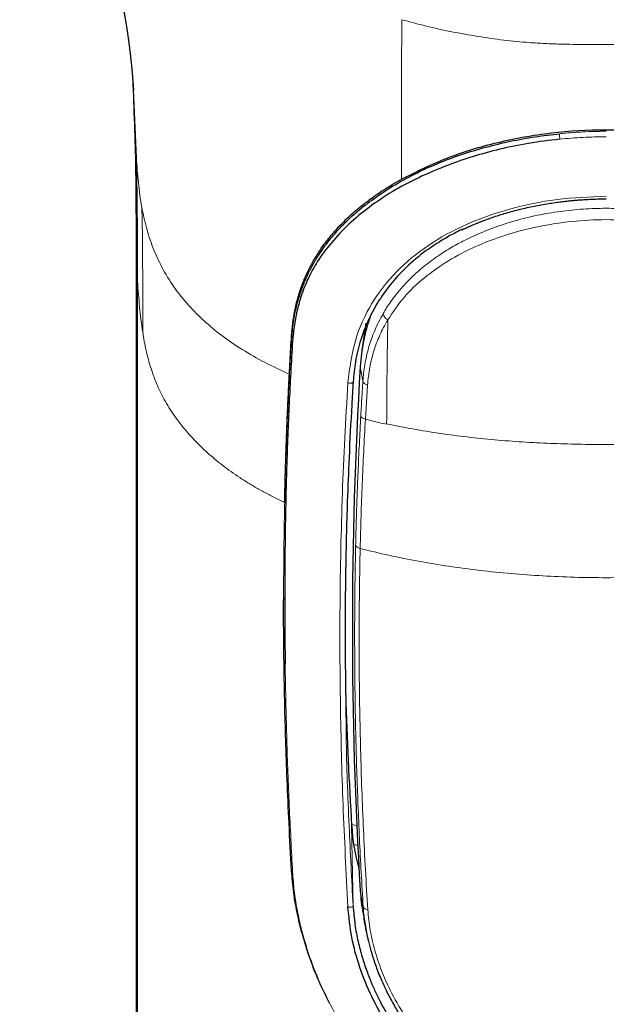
# Model space of a CAD drawing. Header units: millimetres. Extents: x 8 to 1023, y 12 to 832.
# Tile 422 of 656: x 618 to 639, y 694 to 728. Entities that reach past the tile are written whole.
import ezdxf

# ---------------------------------------------------------------- set-up
doc = ezdxf.new("R2010")
doc.units = ezdxf.units.MM

msp = doc.modelspace()

# ---------------------------------------------------------------- linework, layer by layer
at = {"color": 8, "linetype": 'Continuous', "lineweight": 0}
for p, q in [((622.565, 723.306), (622.462, 725.682)), ((622.556, 719.677), (622.558, 719.722)), ((622.556, 719.677), (622.605, 718.999)), ((622.556, 719.677), (622.556, 625.484)), ((622.605, 624.806), (622.605, 718.999)), ((627.982, 717.086), (627.982, 716.969)), ((630.471, 715.508), (630.379, 716.024)), ((630.634, 715.375), (630.558, 714.186)), ((627.758, 705.634), (627.763, 705.307)), ((630.076, 700.03), (630.261, 699.994)), ((630.079, 699.98), (630.13, 697.187)), ((630.483, 697.15), (630.379, 697.722))]:
    msp.add_line(p, q, dxfattribs=at)
at = {"color": 7, "linetype": 'Continuous', "lineweight": 30}
for p, q in [((622.554, 719.719), (622.554, 625.526)), ((630.575, 717.533), (630.436, 716.582)), ((627.704, 707.948), (627.704, 707.867)), ((627.724, 705.362), (627.719, 705.688)), ((630.476, 696.925), (630.584, 696.332))]:
    msp.add_line(p, q, dxfattribs=at)
at = {"color": 8, "linetype": 'Continuous', "lineweight": 0, "flags": 128}
for points in [[(629.948, 715.467), (629.964, 715.458), (629.983, 715.451), (630.004, 715.446), (630.027, 715.443), (630.05, 715.443), (630.071, 715.445), (630.091, 715.45), (630.108, 715.457), (630.12, 715.466), (630.128, 715.476), (630.13, 715.487)], [(630.13, 697.187), (630.127, 697.178), (630.119, 697.169), (630.107, 697.161), (630.091, 697.154), (630.071, 697.149), (630.049, 697.145), (630.027, 697.143), (630.004, 697.143), (629.983, 697.145), (629.964, 697.15), (629.949, 697.155)]]:
    msp.add_lwpolyline(points, dxfattribs=at)
at = {"color": 8, "linetype": 'Continuous', "lineweight": 0}
for centre, radius, start, end in [((638.327, 724.093), 0.991, 176.465, 187.598), ((628.069, 716.974), 0.0868, 183.2171, 232.9101), ((630.67, 715.585), 0.213, 201.1217, 260.3821), ((628.042, 698.418), 0.0603, 186.9122, 248.2416), ((630.646, 697.233), 0.182, 206.9222, 269.4639)]:
    msp.add_arc(centre, radius, start, end, dxfattribs=at)
at = {"color": 7, "linetype": 'Continuous', "lineweight": 30}
for centre, radius, start, end in [((637.056, 715.617), 6.689, 161.3009, 176.5118), ((782.361, 706.873), 152.258, 176.55431, 183.44569), ((782.361, 709.148), 152.558, 181.72866, 183.44526), ((636.964, 700.397), 6.897, 183.4699, 196.016), ((636.995, 698.121), 6.628, 183.4512, 190.3959)]:
    msp.add_arc(centre, radius, start, end, dxfattribs=at)
for points, knots in [([(618.493, 737.253), (618.494, 737.252), (618.503, 737.238), (618.525, 737.207), (618.553, 737.167), (618.58, 737.126), (618.61, 737.082), (618.639, 737.038), (618.67, 736.991), (618.699, 736.947), (618.722, 736.911), (618.742, 736.88), (618.76, 736.851), (618.781, 736.819), (618.804, 736.782), (618.828, 736.743), (618.855, 736.7), (618.884, 736.653), (618.914, 736.604), (618.942, 736.557), (618.97, 736.511), (618.999, 736.463), (619.029, 736.411), (619.061, 736.357), (619.093, 736.302), (619.122, 736.251), (619.152, 736.2), (619.183, 736.145), (619.214, 736.09), (619.243, 736.038), (619.269, 735.99), (619.294, 735.945), (619.32, 735.899), (619.347, 735.848), (619.379, 735.789), (619.413, 735.726), (619.446, 735.664), (619.476, 735.607), (619.502, 735.558), (619.526, 735.512), (619.549, 735.468), (619.573, 735.422), (619.599, 735.37), (619.626, 735.317), (619.652, 735.266), (619.677, 735.219), (619.701, 735.171), (619.723, 735.127), (619.741, 735.091), (619.759, 735.055), (619.777, 735.017), (619.8, 734.972), (619.826, 734.919), (619.853, 734.863), (619.881, 734.806), (619.906, 734.754), (619.931, 734.704), (619.957, 734.649), (619.984, 734.592), (620.011, 734.534), (620.038, 734.479), (620.064, 734.423), (620.09, 734.368), (620.115, 734.313), (620.138, 734.264), (620.16, 734.217), (620.18, 734.173), (620.201, 734.126), (620.222, 734.082), (620.238, 734.045), (620.251, 734.017), (620.263, 733.989), (620.296, 733.917), (620.348, 733.801), (620.413, 733.654), (620.47, 733.521), (620.521, 733.403), (620.575, 733.276), (620.635, 733.135), (620.685, 733.013), (620.726, 732.914), (620.754, 732.846), (620.78, 732.781), (620.803, 732.724), (620.823, 732.674), (620.843, 732.624), (620.865, 732.571), (620.888, 732.512), (620.914, 732.447), (620.938, 732.384), (620.963, 732.32), (620.992, 732.245), (621.027, 732.155), (621.067, 732.05), (621.106, 731.945), (621.146, 731.839), (621.185, 731.734), (621.222, 731.632), (621.252, 731.55), (621.274, 731.487), (621.289, 731.445), (621.305, 731.401), (621.321, 731.357), (621.336, 731.313), (621.352, 731.269), (621.365, 731.229), (621.379, 731.189), (621.393, 731.151), (621.405, 731.114), (621.418, 731.077), (621.431, 731.038), (621.442, 731.006), (621.45, 730.982), (621.456, 730.964), (621.463, 730.944), (621.47, 730.923), (621.477, 730.904), (621.482, 730.887), (621.488, 730.869), (621.495, 730.849), (621.503, 730.826), (621.51, 730.804), (621.517, 730.784), (621.524, 730.762), (621.532, 730.738), (621.539, 730.715), (621.546, 730.694), (621.554, 730.668), (621.564, 730.64), (621.572, 730.615), (621.579, 730.594), (621.585, 730.573), (621.592, 730.553), (621.597, 730.535), (621.603, 730.518), (621.608, 730.502), (621.614, 730.483), (621.62, 730.463), (621.627, 730.443), (621.632, 730.425), (621.637, 730.41), (621.642, 730.393), (621.651, 730.365), (621.664, 730.322), (621.68, 730.269), (621.696, 730.217), (621.71, 730.17), (621.722, 730.129), (621.732, 730.094), (621.743, 730.058), (621.754, 730.02), (621.764, 729.984), (621.774, 729.952), (621.783, 729.917), (621.792, 729.885), (621.801, 729.855), (621.808, 729.829), (621.815, 729.803), (621.823, 729.774), (621.83, 729.75), (621.836, 729.728), (621.84, 729.71), (621.845, 729.692), (621.85, 729.674), (621.854, 729.66), (621.858, 729.644), (621.864, 729.623), (621.869, 729.601), (621.875, 729.58), (621.88, 729.56), (621.885, 729.54), (621.89, 729.521), (621.894, 729.503), (621.899, 729.485), (621.903, 729.468), (621.906, 729.455), (621.909, 729.445), (621.912, 729.435), (621.915, 729.423), (621.918, 729.408), (621.922, 729.393), (621.926, 729.378), (621.929, 729.363), (621.934, 729.344), (621.939, 729.324), (621.944, 729.301), (621.95, 729.275), (621.957, 729.249), (621.962, 729.227), (621.967, 729.206), (621.972, 729.185), (621.977, 729.161), (621.982, 729.138), (621.987, 729.116), (621.992, 729.096), (621.997, 729.074), (622.002, 729.051), (622.007, 729.03), (622.011, 729.01), (622.016, 728.989), (622.02, 728.967), (622.026, 728.944), (622.031, 728.919), (622.036, 728.893), (622.042, 728.869), (622.046, 728.847), (622.05, 728.826), (622.054, 728.808), (622.058, 728.79), (622.062, 728.771), (622.065, 728.754), (622.068, 728.739), (622.072, 728.722), (622.076, 728.699), (622.083, 728.667), (622.09, 728.631), (622.098, 728.59), (622.105, 728.553), (622.113, 728.514), (622.119, 728.479), (622.126, 728.441), (622.132, 728.41), (622.136, 728.385), (622.14, 728.365), (622.144, 728.343), (622.149, 728.318), (622.152, 728.296), (622.156, 728.276), (622.159, 728.258), (622.162, 728.24), (622.165, 728.223), (622.168, 728.206), (622.171, 728.187), (622.175, 728.168), (622.179, 728.144), (622.183, 728.117), (622.189, 728.086), (622.194, 728.056), (622.199, 728.026), (622.204, 727.992), (622.209, 727.959), (622.215, 727.923), (622.221, 727.887), (622.226, 727.851), (622.232, 727.813), (622.238, 727.777), (622.244, 727.736), (622.25, 727.697), (622.256, 727.654), (622.262, 727.612), (622.268, 727.569), (622.273, 727.533), (622.278, 727.503), (622.281, 727.477), (622.285, 727.452), (622.288, 727.427), (622.292, 727.402), (622.295, 727.377), (622.3, 727.341), (622.306, 727.296), (622.313, 727.238), (622.32, 727.181), (622.327, 727.126), (622.334, 727.072), (622.34, 727.024), (622.345, 726.979), (622.35, 726.937), (622.355, 726.897), (622.36, 726.852), (622.364, 726.81), (622.369, 726.766), (622.374, 726.72), (622.38, 726.669), (622.385, 726.616), (622.391, 726.564), (622.396, 726.513), (622.401, 726.459), (622.406, 726.409), (622.411, 726.357), (622.415, 726.314), (622.419, 726.271), (622.422, 726.236), (622.425, 726.197), (622.428, 726.162), (622.431, 726.126), (622.434, 726.091), (622.437, 726.059), (622.439, 726.032), (622.441, 726.013), (622.442, 725.997), (622.443, 725.98), (622.445, 725.964), (622.446, 725.952), (622.446, 725.941), (622.447, 725.927), (622.449, 725.912), (622.45, 725.895), (622.451, 725.88), (622.452, 725.867), (622.453, 725.855), (622.454, 725.841), (622.455, 725.824), (622.456, 725.806), (622.457, 725.79), (622.458, 725.777), (622.459, 725.765), (622.46, 725.753), (622.461, 725.74), (622.462, 725.726), (622.463, 725.714), (622.463, 725.703), (622.464, 725.694), (622.464, 725.687), (622.465, 725.682), (622.465, 725.679), (622.465, 725.678), (622.465, 725.678), (622.465, 725.678), (622.465, 725.678)], [0, 0, 0, 0, 0.0004403, 0.0045001, 0.0091061, 0.0140702, 0.0187965, 0.0245764, 0.0296488, 0.034239, 0.0386311, 0.0410414, 0.0438825, 0.0471591, 0.0508723, 0.0549371, 0.0586454, 0.0634729, 0.0679226, 0.0720785, 0.0760771, 0.0802792, 0.0847035, 0.0895577, 0.0942348, 0.0982152, 0.1020405, 0.1067267, 0.1111517, 0.1150309, 0.1186589, 0.1221648, 0.1254027, 0.128933, 0.1332697, 0.138231, 0.1426682, 0.1465216, 0.1499725, 0.1530637, 0.1560226, 0.1589575, 0.1624145, 0.1664645, 0.1693828, 0.1725074, 0.175805, 0.1787196, 0.1810513, 0.1828925, 0.1855667, 0.188264, 0.1915025, 0.1954801, 0.1989745, 0.2022253, 0.2052846, 0.2084406, 0.2124862, 0.2160456, 0.2192744, 0.2228617, 0.226485, 0.2296088, 0.2330993, 0.2357755, 0.2383802, 0.241328, 0.2445869, 0.2467089, 0.2482769, 0.2498128, 0.2518763, 0.2617105, 0.2717161, 0.2793281, 0.2865702, 0.2940195, 0.3030817, 0.3131116, 0.3170923, 0.3218102, 0.3260411, 0.3293164, 0.3325543, 0.3355477, 0.3387684, 0.3426852, 0.346704, 0.3510681, 0.3547317, 0.3588569, 0.3653733, 0.3717326, 0.3788392, 0.3852813, 0.3918095, 0.3988326, 0.4050159, 0.407742, 0.4110062, 0.4134523, 0.4163238, 0.4198687, 0.4221066, 0.4251993, 0.4279035, 0.4302863, 0.4329768, 0.4354718, 0.4380151, 0.4410391, 0.4422247, 0.4432235, 0.4447809, 0.4465204, 0.4477155, 0.4488693, 0.4501279, 0.4516236, 0.4534079, 0.4551521, 0.4563255, 0.4579234, 0.4600878, 0.4616495, 0.4630371, 0.4649682, 0.4674365, 0.4695351, 0.4708495, 0.4723733, 0.4742548, 0.4756365, 0.4767319, 0.4781533, 0.4795599, 0.4813038, 0.483166, 0.484505, 0.4855547, 0.4869999, 0.488631, 0.4925863, 0.4979717, 0.5022068, 0.5064625, 0.5106528, 0.5130543, 0.5165796, 0.5207253, 0.5237896, 0.5273435, 0.530046, 0.5341737, 0.5369942, 0.539263, 0.5425066, 0.5448863, 0.5482084, 0.5502741, 0.5518684, 0.5541593, 0.5560988, 0.5574621, 0.5591204, 0.5613993, 0.5642441, 0.5663261, 0.5683316, 0.5707707, 0.5730006, 0.5745859, 0.5768446, 0.5788304, 0.580198, 0.5811299, 0.5822053, 0.5835807, 0.585296, 0.5871053, 0.5884847, 0.5902255, 0.5923613, 0.5945803, 0.5968362, 0.6000466, 0.6033527, 0.6055707, 0.6074829, 0.6103609, 0.6124419, 0.6155307, 0.6177948, 0.6197668, 0.6221951, 0.6251463, 0.627176, 0.629155, 0.6318023, 0.6340281, 0.6363147, 0.63955, 0.6423231, 0.6446983, 0.6474252, 0.6496135, 0.6512755, 0.6533096, 0.6556242, 0.6573475, 0.6586358, 0.6606235, 0.6626851, 0.6660597, 0.6708296, 0.6741741, 0.6788807, 0.6825791, 0.6864002, 0.6899218, 0.694181, 0.6959395, 0.6976305, 0.700243, 0.7028644, 0.7050581, 0.7069199, 0.7088809, 0.7106775, 0.7121593, 0.7138698, 0.7159143, 0.7176637, 0.7196656, 0.7228739, 0.725878, 0.7286655, 0.7316484, 0.7346487, 0.7381895, 0.7412779, 0.7448183, 0.748605, 0.7514102, 0.7554358, 0.758758, 0.7628586, 0.7662912, 0.770656, 0.7747127, 0.7782823, 0.7807535, 0.7832852, 0.7855223, 0.7877274, 0.790059, 0.7925762, 0.7946469, 0.8002463, 0.8052532, 0.8107876, 0.8164436, 0.8207886, 0.8260697, 0.8301003, 0.833514, 0.8379246, 0.8417903, 0.8462181, 0.8502748, 0.8545091, 0.8597399, 0.8654088, 0.8700236, 0.8754264, 0.8808547, 0.8864603, 0.8911459, 0.8969964, 0.9001936, 0.9050742, 0.908678, 0.9130932, 0.9171975, 0.9207974, 0.9256422, 0.9290522, 0.9306912, 0.9329107, 0.9351844, 0.9371941, 0.9387874, 0.9402826, 0.9419211, 0.9442146, 0.946772, 0.949072, 0.9508451, 0.9525707, 0.9548207, 0.9576643, 0.960858, 0.9637211, 0.9661045, 0.9683762, 0.9706964, 0.9736818, 0.9771529, 0.9805534, 0.983929, 0.9873392, 0.9906623, 0.9934312, 0.9961979, 0.9988139, 0.9998903, 1, 1, 1, 1]), ([(622.44, 726.017), (622.443, 725.972), (622.448, 725.878), (622.453, 725.767), (622.456, 725.7), (622.457, 725.683)], [0, 0, 0, 0, 0.397928, 0.852692, 1, 1, 1, 1]), ([(631.815, 722.562), (632.332, 722.822), (633.356, 723.335), (635.147, 723.879), (637.027, 724.217), (638.964, 724.329), (640.901, 724.217), (642.783, 723.88), (644.576, 723.336), (645.6, 722.823), (646.119, 722.563)], [0, 0, 0, 0, 0.12877, 0.254534, 0.377966, 0.499781, 0.621685, 0.745219, 0.871098, 1, 1, 1, 1]), ([(627.982, 716.969), (627.993, 717.107), (628.017, 717.398), (628.086, 717.832), (628.186, 718.262), (628.318, 718.684), (628.435, 718.981), (628.523, 719.177), (628.567, 719.272), (628.613, 719.366), (628.662, 719.461), (628.713, 719.556), (628.767, 719.652), (628.843, 719.781), (628.951, 719.954), (629.108, 720.183), (629.305, 720.443), (629.545, 720.729), (629.778, 720.975), (629.981, 721.172), (630.133, 721.312), (630.279, 721.439), (630.417, 721.554), (630.546, 721.657), (630.666, 721.749), (630.97, 721.975), (631.485, 722.32), (632.257, 722.747), (633.066, 723.118), (633.901, 723.431), (634.753, 723.69), (635.613, 723.895), (636.473, 724.053), (637.052, 724.121), (637.337, 724.154)], [0, 0, 0, 0, 0.032439, 0.0685136, 0.1083134, 0.1446753, 0.1837434, 0.1928896, 0.2021737, 0.2115959, 0.2211566, 0.2308558, 0.2406938, 0.2506708, 0.2712014, 0.2960368, 0.3251775, 0.3586236, 0.3949402, 0.4139173, 0.431596, 0.4479765, 0.4630586, 0.4768426, 0.4893285, 0.5005164, 0.5700365, 0.6374131, 0.7026989, 0.7659515, 0.8272346, 0.8866179, 0.9441783, 1, 1, 1, 1]), ([(637.344, 723.962), (636.979, 723.918), (636.265, 723.833), (635.253, 723.622), (634.319, 723.366), (633.367, 723.038), (632.413, 722.633), (631.487, 722.138), (630.674, 721.593), (629.969, 721.002), (629.367, 720.365), (628.901, 719.74), (628.552, 719.113), (628.33, 718.553), (628.177, 718.006), (628.071, 717.487), (628.035, 717.103), (628.016, 716.905)], [0, 0, 0, 0, 0.071932, 0.140575, 0.206681, 0.270756, 0.35359, 0.434239, 0.513395, 0.591563, 0.66907, 0.746253, 0.804966, 0.865748, 0.908143, 0.952723, 1, 1, 1, 1]), ([(622.537, 722.974), (622.538, 722.925), (622.54, 722.767), (622.544, 722.491), (622.547, 722.142), (622.55, 721.775), (622.552, 721.394), (622.553, 720.998), (622.554, 720.586), (622.554, 720.159), (622.554, 719.869), (622.554, 719.722)], [0, 0, 0, 0, 0.044701, 0.146318, 0.254479, 0.367183, 0.484461, 0.606344, 0.732869, 0.864074, 1, 1, 1, 1]), ([(627.982, 717.086), (627.994, 717.233), (628.019, 717.536), (628.092, 717.976), (628.196, 718.417), (628.307, 718.762), (628.405, 719.018), (628.478, 719.19), (628.56, 719.367), (628.651, 719.547), (628.752, 719.731), (628.864, 719.917), (628.987, 720.106), (629.127, 720.302), (629.282, 720.503), (629.454, 720.709), (629.635, 720.909), (629.826, 721.105), (630.026, 721.296), (630.243, 721.488), (630.506, 721.704), (630.814, 721.935), (631.154, 722.166), (631.484, 722.373), (631.707, 722.499), (631.813, 722.559)], [0, 0, 0, 0, 0.058013, 0.119012, 0.183147, 0.250546, 0.277434, 0.305555, 0.334913, 0.365511, 0.397353, 0.430439, 0.464773, 0.500357, 0.540464, 0.580548, 0.62061, 0.660649, 0.700667, 0.740662, 0.785004, 0.84483, 0.900601, 0.952321, 1, 1, 1, 1]), ([(633.932, 720.796), (633.963, 720.811), (634.018, 720.837), (634.093, 720.872), (634.152, 720.898), (634.2, 720.92), (634.242, 720.938), (634.287, 720.958), (634.347, 720.984), (634.425, 721.016), (634.515, 721.053), (634.611, 721.091), (634.709, 721.129), (634.84, 721.177), (635.005, 721.236), (635.202, 721.301), (635.417, 721.368), (635.647, 721.434), (635.893, 721.499), (636.139, 721.558), (636.386, 721.613), (636.635, 721.662), (636.88, 721.705), (637.118, 721.742), (637.303, 721.768), (637.441, 721.785), (637.537, 721.796), (637.643, 721.808), (637.769, 721.821), (637.919, 721.834), (638.094, 721.847), (638.287, 721.86), (638.498, 721.869), (638.726, 721.876), (638.885, 721.877), (638.967, 721.878)], [0, 0, 0, 0, 0.021872, 0.037767, 0.051072, 0.061787, 0.069912, 0.078989, 0.09224, 0.109976, 0.130344, 0.151179, 0.172478, 0.19424, 0.235338, 0.276985, 0.317557, 0.368327, 0.417313, 0.465711, 0.514118, 0.562533, 0.610578, 0.654993, 0.698639, 0.715575, 0.733127, 0.752932, 0.775047, 0.804385, 0.836993, 0.872865, 0.911996, 0.954377, 1, 1, 1, 1]), ([(633.947, 720.818), (633.921, 720.806), (633.717, 720.713), (633.356, 720.51), (632.765, 720.144), (632.146, 719.661), (631.55, 719.053), (631.079, 718.426), (630.687, 717.738), (630.392, 717), (630.199, 716.234), (630.152, 715.724), (630.13, 715.487)], [0, 0, 0, 0, 0.011488, 0.090537, 0.171894, 0.305264, 0.430015, 0.546177, 0.653788, 0.784026, 0.899343, 1, 1, 1, 1]), ([(627.905, 715.759), (627.913, 715.911), (627.93, 716.212), (627.955, 716.654), (627.973, 716.943), (627.982, 717.086)], [0, 0, 0, 0, 0.340349, 0.673663, 1, 1, 1, 1]), ([(628.016, 716.905), (627.974, 716.179), (627.888, 714.728), (627.804, 712.494), (627.754, 710.23), (627.735, 707.942), (627.75, 706.403), (627.758, 705.634)], [0, 0, 0, 0, 0.199936, 0.399926, 0.599986, 0.800052, 1, 1, 1, 1]), ([(627.739, 711.278), (627.743, 711.43), (627.75, 711.737), (627.762, 712.2), (627.773, 712.566), (627.781, 712.83), (627.787, 712.992), (627.792, 713.155), (627.798, 713.319), (627.804, 713.489), (627.811, 713.667), (627.819, 713.897), (627.83, 714.167), (627.843, 714.471), (627.856, 714.759), (627.869, 715.031), (627.881, 715.287), (627.893, 715.528), (627.901, 715.682), (627.905, 715.757)], [0, 0, 0, 0, 0.100443, 0.203046, 0.307811, 0.343576, 0.379587, 0.415842, 0.452344, 0.489091, 0.529945, 0.571531, 0.643098, 0.711211, 0.775871, 0.83708, 0.894836, 0.949143, 1, 1, 1, 1]), ([(630.13, 715.487), (630.114, 715.218), (630.06, 714.321), (629.989, 712.943), (629.929, 711.422), (629.887, 709.997), (629.858, 708.408), (629.841, 706.315), (629.867, 704.724), (629.881, 703.798)], [0, 0, 0, 0, 0.069224, 0.230734, 0.365454, 0.471996, 0.60432, 0.76956, 1, 1, 1, 1]), ([(627.719, 705.688), (627.716, 705.872), (627.712, 706.233), (627.707, 706.768), (627.704, 707.289), (627.703, 707.654), (627.704, 707.845), (627.704, 707.867)], [0, 0, 0, 0, 0.25151, 0.496802, 0.735878, 0.96874, 1, 1, 1, 1]), ([(627.982, 698.411), (627.951, 698.964), (627.893, 700.027), (627.827, 701.551), (627.778, 702.942), (627.744, 704.198), (627.73, 704.988), (627.724, 705.362)], [0, 0, 0, 0, 0.237451, 0.456169, 0.65616, 0.837433, 1, 1, 1, 1]), ([(629.311, 693.79), (629.187, 694.033), (628.904, 694.586), (628.611, 695.369), (628.365, 696.149), (628.185, 696.873), (628.045, 697.646), (628.003, 698.16), (627.982, 698.411)], [0, 0, 0, 0, 0.16375, 0.372572, 0.504839, 0.663245, 0.835196, 1, 1, 1, 1]), ([(638.967, 688.564), (638.676, 688.574), (638.094, 688.593), (637.234, 688.743), (636.394, 688.973), (635.492, 689.323), (634.549, 689.815), (633.594, 690.472), (632.73, 691.238), (631.966, 692.097), (631.307, 693.027), (630.761, 694.012), (630.346, 695.036), (630.055, 696.087), (629.984, 696.799), (629.949, 697.155)], [0, 0, 0, 0, 0.062854, 0.125474, 0.188032, 0.250607, 0.334048, 0.417409, 0.5005, 0.583601, 0.666751, 0.74958, 0.832639, 0.916286, 1, 1, 1, 1]), ([(630.13, 697.187), (630.148, 696.97), (630.182, 696.552), (630.295, 695.955), (630.435, 695.413), (630.596, 694.928), (630.766, 694.497), (630.929, 694.136), (631.091, 693.81), (631.264, 693.489), (631.479, 693.126), (631.742, 692.727), (632.059, 692.295), (632.436, 691.838), (632.847, 691.397), (633.272, 690.994), (633.685, 690.646), (634.096, 690.337), (634.5, 690.066), (634.894, 689.83), (635.276, 689.626), (635.803, 689.376), (636.485, 689.114), (637.33, 688.891), (638.156, 688.756), (638.701, 688.74), (638.967, 688.732)], [0, 0, 0, 0, 0.051909, 0.099747, 0.143517, 0.183228, 0.218886, 0.250504, 0.27389, 0.301356, 0.332906, 0.368542, 0.408265, 0.452073, 0.499967, 0.541623, 0.581281, 0.618943, 0.654614, 0.688299, 0.720005, 0.749738, 0.816518, 0.880408, 0.941524, 1, 1, 1, 1]), ([(630.624, 696.172), (630.6, 696.278), (630.526, 696.605), (630.5, 696.93), (630.483, 697.15)], [0, 0, 0, 0, 0.32206, 1, 1, 1, 1]), ([(630.61, 696.194), (630.613, 696.179), (630.62, 696.145), (630.633, 696.089), (630.648, 696.023), (630.666, 695.947), (630.687, 695.862), (630.719, 695.734), (630.767, 695.564), (630.832, 695.35), (630.908, 695.124), (630.996, 694.888), (631.089, 694.66), (631.186, 694.442), (631.283, 694.235), (631.391, 694.023), (631.508, 693.806), (631.652, 693.556), (631.823, 693.282), (632.02, 692.991), (632.222, 692.716), (632.429, 692.455), (632.638, 692.209), (632.834, 691.993), (633.015, 691.805), (633.181, 691.643), (633.345, 691.489), (633.506, 691.345), (633.661, 691.213), (633.798, 691.101), (633.918, 691.008), (634.02, 690.93), (634.099, 690.871), (634.158, 690.828), (634.196, 690.801), (634.228, 690.779), (634.251, 690.763), (634.272, 690.748), (634.299, 690.729), (634.34, 690.701), (634.394, 690.664), (634.463, 690.618), (634.541, 690.568), (634.626, 690.513), (634.717, 690.457), (634.819, 690.395), (634.932, 690.33), (635.053, 690.262), (635.236, 690.163), (635.479, 690.04), (635.787, 689.9), (636.101, 689.772), (636.419, 689.658), (636.739, 689.557), (637.059, 689.471), (637.378, 689.399), (637.695, 689.341), (638.012, 689.295), (638.33, 689.263), (638.65, 689.243), (638.976, 689.236), (639.305, 689.244), (639.639, 689.266), (639.976, 689.302), (640.315, 689.354), (640.623, 689.414), (640.899, 689.479), (641.143, 689.544), (641.387, 689.618), (641.629, 689.699), (641.865, 689.786), (642.091, 689.878), (642.31, 689.974), (642.523, 690.075), (642.728, 690.179), (642.919, 690.283), (643.075, 690.373), (643.201, 690.449), (643.3, 690.51), (643.394, 690.569), (643.481, 690.626), (643.559, 690.678), (643.625, 690.724), (643.68, 690.762), (643.727, 690.795), (643.778, 690.831), (643.833, 690.872), (643.895, 690.917), (643.959, 690.965), (644.028, 691.018), (644.1, 691.074), (644.195, 691.151), (644.315, 691.249), (644.459, 691.373), (644.609, 691.507), (644.763, 691.652), (644.921, 691.808), (645.083, 691.977), (645.248, 692.156), (645.443, 692.382), (645.662, 692.655), (645.899, 692.976), (646.121, 693.306), (646.318, 693.627), (646.492, 693.937), (646.644, 694.235), (646.76, 694.483), (646.846, 694.681), (646.905, 694.825), (646.962, 694.969), (647.014, 695.111), (647.064, 695.253), (647.109, 695.391), (647.15, 695.525), (647.186, 695.646), (647.216, 695.757), (647.241, 695.851), (647.26, 695.931), (647.276, 695.996), (647.288, 696.05), (647.298, 696.093), (647.306, 696.131), (647.318, 696.178), (647.325, 696.212), (647.329, 696.231)], [0, 0, 0, 0, 0.001995, 0.00446, 0.007404, 0.010835, 0.014758, 0.019146, 0.028538, 0.038493, 0.049013, 0.060102, 0.071763, 0.081331, 0.091257, 0.101546, 0.112199, 0.123205, 0.138652, 0.153664, 0.168237, 0.18237, 0.196058, 0.209297, 0.21938, 0.229182, 0.238686, 0.247879, 0.256494, 0.26442, 0.270256, 0.275655, 0.280619, 0.282808, 0.284857, 0.286501, 0.287693, 0.288435, 0.289793, 0.291858, 0.294628, 0.298105, 0.302288, 0.306314, 0.310831, 0.315839, 0.321339, 0.327308, 0.333375, 0.347579, 0.361649, 0.376039, 0.390269, 0.404338, 0.418242, 0.431979, 0.445547, 0.458942, 0.472279, 0.485774, 0.499429, 0.513266, 0.527306, 0.541542, 0.555965, 0.570567, 0.581102, 0.591719, 0.602414, 0.613184, 0.623884, 0.634124, 0.643897, 0.654112, 0.663785, 0.672911, 0.681487, 0.686595, 0.691483, 0.696152, 0.700601, 0.704611, 0.707999, 0.710763, 0.712937, 0.715411, 0.718597, 0.721597, 0.725036, 0.728745, 0.732596, 0.736587, 0.744157, 0.752185, 0.760665, 0.769598, 0.778988, 0.788856, 0.7992, 0.809914, 0.826831, 0.84379, 0.860782, 0.877798, 0.89225, 0.906712, 0.921183, 0.928009, 0.934838, 0.941669, 0.948431, 0.954809, 0.96155, 0.967751, 0.973413, 0.978536, 0.983121, 0.986531, 0.989566, 0.992228, 0.993978, 0.995556, 0.997483, 1, 1, 1, 1])]:
    msp.add_open_spline(points, degree=3, knots=knots, dxfattribs=at)
at = {"color": 8, "linetype": 'Continuous', "lineweight": 0}
for points, knots in [([(631.815, 722.563), (631.816, 723.315), (631.82, 725.207), (631.824, 727.032), (631.827, 728.132)], [0, 0, 0, 0, 0.397374, 1, 1, 1, 1]), ([(631.828, 728.136), (632.11, 728.059), (632.687, 727.902), (633.574, 727.71), (634.479, 727.546), (635.383, 727.419), (636.165, 727.341), (636.816, 727.302), (637.329, 727.283), (637.796, 727.273), (638.217, 727.268), (638.601, 727.267), (638.978, 727.267), (639.368, 727.267), (639.793, 727.269), (640.264, 727.275), (640.789, 727.288), (641.364, 727.315), (641.975, 727.36), (642.692, 727.438), (643.503, 727.554), (644.392, 727.716), (645.263, 727.906), (645.829, 728.06), (646.106, 728.136)], [0, 0, 0, 0, 0.060926, 0.124232, 0.188556, 0.252272, 0.313767, 0.351984, 0.387726, 0.420182, 0.448976, 0.475143, 0.499999, 0.527159, 0.556022, 0.588294, 0.624931, 0.665126, 0.707838, 0.752224, 0.814889, 0.878056, 0.940185, 1, 1, 1, 1]), ([(622.556, 719.677), (622.557, 720.758), (622.561, 722.891), (622.478, 725.015), (622.437, 726.061)], [0, 0, 0, 0, 0.507052, 1, 1, 1, 1]), ([(637.337, 724.154), (637.411, 724.161), (637.561, 724.176), (637.788, 724.194), (638.016, 724.21), (638.303, 724.225), (638.53, 724.233), (638.7, 724.236), (638.753, 724.237), (638.806, 724.238), (638.86, 724.238), (638.913, 724.238), (638.949, 724.239), (638.967, 724.239)], [0, 0, 0, 0, 0.138012, 0.277564, 0.418667, 0.558953, 0.804029, 0.83648, 0.869014, 0.90163, 0.93433, 0.967113, 1, 1, 1, 1]), ([(638.967, 724.046), (638.831, 724.045), (638.559, 724.042), (638.153, 724.026), (637.747, 724), (637.478, 723.975), (637.344, 723.962)], [0, 0, 0, 0, 0.250036, 0.499793, 0.749652, 1, 1, 1, 1]), ([(622.565, 723.306), (622.575, 723.163), (622.594, 722.876), (622.634, 722.444), (622.684, 722.013), (622.731, 721.726), (622.755, 721.582)], [0, 0, 0, 0, 0.249991, 0.500291, 0.750434, 1, 1, 1, 1]), ([(622.605, 718.999), (622.604, 719.718), (622.604, 720.796), (622.59, 722.231), (622.573, 722.948), (622.565, 723.306)], [0, 0, 0, 0, 0.500042, 0.750029, 1, 1, 1, 1]), ([(629.948, 715.467), (630.013, 715.96), (630.141, 716.943), (630.745, 718.262), (631.606, 719.364), (632.719, 720.281), (634.055, 721.015), (635.575, 721.55), (637.235, 721.9), (638.39, 721.946), (638.967, 721.969)], [0, 0, 0, 0, 0.125609, 0.250278, 0.374669, 0.499496, 0.624359, 0.749527, 0.874823, 1, 1, 1, 1]), ([(622.755, 721.582), (622.803, 721.348), (622.898, 720.879), (623.129, 720.18), (623.441, 719.489), (623.855, 718.808), (624.351, 718.182), (624.918, 717.612), (625.537, 717.098), (626.248, 716.611), (627.031, 716.159), (627.617, 715.89), (627.904, 715.759)], [0, 0, 0, 0, 0.1095612, 0.2190971, 0.328638, 0.438187, 0.5476972, 0.638993, 0.7302685, 0.8215377, 0.91282, 1, 1, 1, 1]), ([(622.755, 721.582), (622.757, 721.516), (622.761, 721.381), (622.766, 721.173), (622.771, 720.954), (622.775, 720.722), (622.778, 720.476), (622.78, 720.218), (622.782, 719.95), (622.784, 719.675), (622.785, 719.395), (622.786, 719.112), (622.786, 718.833), (622.786, 718.562), (622.786, 718.302), (622.786, 718.058), (622.786, 717.83), (622.786, 717.617), (622.786, 717.414), (622.786, 717.283), (622.786, 717.218)], [0, 0, 0, 0, 0.045128, 0.091967, 0.14166, 0.1948, 0.251515, 0.310442, 0.372019, 0.435483, 0.49993, 0.565545, 0.63013, 0.692731, 0.752552, 0.809037, 0.861029, 0.909712, 0.95567, 1, 1, 1, 1]), ([(631.179, 717.877), (631.218, 717.941), (631.302, 718.082), (631.452, 718.305), (631.64, 718.556), (631.871, 718.83), (632.152, 719.125), (632.445, 719.392), (632.729, 719.622), (632.979, 719.808), (633.223, 719.973), (633.46, 720.121), (633.687, 720.253), (633.902, 720.369), (634.105, 720.471), (634.469, 720.645), (635.017, 720.872), (635.776, 721.12), (636.558, 721.313), (637.354, 721.449), (638.157, 721.531), (638.962, 721.558), (639.768, 721.531), (640.571, 721.451), (641.324, 721.322), (642.023, 721.155), (642.506, 721.007), (642.825, 720.895), (642.989, 720.835), (643.151, 720.772), (643.311, 720.706), (643.47, 720.638), (643.662, 720.551), (643.895, 720.44), (644.175, 720.294), (644.476, 720.121), (644.795, 719.92), (645.126, 719.685), (645.486, 719.397), (645.839, 719.07), (646.158, 718.723), (646.409, 718.407), (646.602, 718.13), (646.707, 717.955), (646.755, 717.877)], [0, 0, 0, 0, 0.014137, 0.030979, 0.050521, 0.072757, 0.09768, 0.12528, 0.144798, 0.163182, 0.180434, 0.196556, 0.211551, 0.225422, 0.238171, 0.2498, 0.292794, 0.33519, 0.377034, 0.418373, 0.459258, 0.499737, 0.540226, 0.581123, 0.622478, 0.657611, 0.69313, 0.702503, 0.711905, 0.721336, 0.730797, 0.740288, 0.749811, 0.765632, 0.783443, 0.803249, 0.825056, 0.848871, 0.874699, 0.907515, 0.936466, 0.961538, 0.98272, 1, 1, 1, 1]), ([(646.594, 717.65), (646.415, 717.918), (646.058, 718.454), (645.334, 719.138), (644.494, 719.732), (643.538, 720.231), (642.483, 720.633), (641.351, 720.927), (640.17, 721.11), (638.962, 721.173), (637.754, 721.109), (636.573, 720.925), (635.442, 720.629), (634.389, 720.228), (633.437, 719.729), (632.599, 719.135), (631.876, 718.453), (631.518, 717.918), (631.34, 717.651)], [0, 0, 0, 0, 0.062319, 0.124669, 0.187141, 0.249734, 0.312457, 0.375228, 0.437872, 0.500258, 0.562681, 0.625383, 0.688138, 0.750664, 0.813046, 0.875489, 0.937831, 1, 1, 1, 1]), ([(622.786, 717.218), (622.765, 717.367), (622.722, 717.664), (622.677, 718.109), (622.639, 718.554), (622.616, 718.851), (622.605, 718.999)], [0, 0, 0, 0, 0.250429, 0.500742, 0.750694, 1, 1, 1, 1]), ([(630.471, 715.508), (630.479, 715.604), (630.495, 715.799), (630.537, 716.09), (630.595, 716.384), (630.671, 716.681), (630.766, 716.98), (630.882, 717.279), (631.017, 717.579), (631.125, 717.773), (631.179, 717.871)], [0, 0, 0, 0, 0.111745, 0.22721, 0.346435, 0.469455, 0.596298, 0.72699, 0.861552, 1, 1, 1, 1]), ([(631.18, 717.879), (631.183, 717.86), (631.187, 717.821), (631.221, 717.759), (631.271, 717.698), (631.316, 717.665), (631.338, 717.649)], [0, 0, 0, 0, 0.244883, 0.499997, 0.755113, 1, 1, 1, 1]), ([(631.337, 717.642), (631.288, 717.557), (631.19, 717.387), (631.062, 717.121), (630.949, 716.85), (630.853, 716.571), (630.772, 716.284), (630.709, 715.989), (630.661, 715.687), (630.643, 715.479), (630.634, 715.375)], [0, 0, 0, 0, 0.126161, 0.251488, 0.376205, 0.500559, 0.624817, 0.749268, 0.874221, 1, 1, 1, 1]), ([(631.3, 714.024), (631.303, 714.633), (631.309, 715.851), (631.33, 717.049), (631.34, 717.648)], [0, 0, 0, 0, 0.500133, 1, 1, 1, 1]), ([(627.74, 711.28), (627.676, 711.309), (627.485, 711.396), (627.182, 711.55), (626.83, 711.741), (626.495, 711.938), (626.174, 712.142), (625.869, 712.351), (625.579, 712.566), (625.304, 712.786), (625.045, 713.01), (624.801, 713.239), (624.571, 713.472), (624.348, 713.718), (624.133, 713.977), (623.929, 714.249), (623.744, 714.524), (623.577, 714.802), (623.428, 715.081), (623.297, 715.363), (623.179, 715.655), (623.073, 715.958), (622.981, 716.272), (622.903, 716.586), (622.838, 716.902), (622.803, 717.113), (622.786, 717.218)], [0, 0, 0, 0, 0.019222, 0.058136, 0.097053, 0.135995, 0.174979, 0.214016, 0.253113, 0.292275, 0.331501, 0.370787, 0.410127, 0.44951, 0.493654, 0.537816, 0.58197, 0.626089, 0.670142, 0.714132, 0.758089, 0.806432, 0.854787, 0.903166, 0.951572, 1, 1, 1, 1]), ([(627.704, 707.867), (627.704, 708.009), (627.704, 708.319), (627.706, 708.805), (627.71, 709.309), (627.715, 709.801), (627.722, 710.269), (627.73, 710.728), (627.739, 711.187), (627.75, 711.657), (627.766, 712.264), (627.789, 712.994), (627.82, 713.832), (627.855, 714.648), (627.894, 715.442), (627.936, 716.214), (627.967, 716.719), (627.982, 716.969)], [0, 0, 0, 0, 0.045495, 0.099728, 0.156843, 0.208311, 0.258932, 0.308707, 0.357635, 0.408561, 0.462154, 0.556404, 0.648799, 0.739346, 0.828056, 0.914937, 1, 1, 1, 1]), ([(629.949, 697.155), (629.887, 698.345), (629.763, 700.723), (629.676, 704.208), (629.662, 707.182), (629.697, 709.644), (629.752, 711.606), (629.833, 713.511), (629.91, 714.815), (629.948, 715.467)], [0, 0, 0, 0, 0.186632, 0.37308, 0.55964, 0.669686, 0.779689, 0.889854, 1, 1, 1, 1]), ([(630.398, 714.31), (630.411, 714.534), (630.434, 714.934), (630.46, 715.333), (630.471, 715.508)], [0, 0, 0, 0, 0.56, 1, 1, 1, 1]), ([(630.218, 709.785), (630.223, 709.999), (630.233, 710.426), (630.253, 711.061), (630.275, 711.693), (630.306, 712.443), (630.346, 713.313), (630.381, 713.977), (630.399, 714.308)], [0, 0, 0, 0, 0.13999, 0.279988, 0.419991, 0.559989, 0.779997, 1, 1, 1, 1]), ([(630.398, 714.309), (630.402, 714.296), (630.41, 714.271), (630.445, 714.235), (630.494, 714.203), (630.537, 714.188), (630.558, 714.18)], [0, 0, 0, 0, 0.246183, 0.500158, 0.754051, 1, 1, 1, 1]), ([(630.559, 714.185), (630.538, 713.808), (630.497, 713.054), (630.447, 711.93), (630.404, 710.806), (630.385, 710.047), (630.376, 709.668)], [0, 0, 0, 0, 0.250753, 0.501087, 0.750866, 1, 1, 1, 1]), ([(630.559, 714.18), (630.681, 714.149), (630.926, 714.086), (631.175, 714.037), (631.3, 714.013)], [0, 0, 0, 0, 0.49984, 1, 1, 1, 1]), ([(646.633, 714.022), (646.329, 713.96), (645.72, 713.837), (644.78, 713.684), (643.825, 713.558), (642.86, 713.46), (641.89, 713.386), (640.917, 713.335), (639.942, 713.306), (638.967, 713.296), (637.992, 713.306), (637.017, 713.335), (636.044, 713.386), (635.074, 713.46), (634.108, 713.558), (633.154, 713.684), (632.214, 713.837), (631.605, 713.96), (631.3, 714.022)], [0, 0, 0, 0, 0.063134, 0.126196, 0.189124, 0.25182, 0.314172, 0.376268, 0.43819, 0.5, 0.561809, 0.623732, 0.685827, 0.74818, 0.810877, 0.873806, 0.936867, 1, 1, 1, 1]), ([(630.483, 697.15), (630.459, 697.55), (630.411, 698.348), (630.35, 699.54), (630.299, 700.726), (630.257, 701.906), (630.224, 703.083), (630.199, 704.329), (630.185, 705.646), (630.182, 707.03), (630.192, 708.411), (630.209, 709.328), (630.218, 709.785)], [0, 0, 0, 0, 0.094107, 0.1878578, 0.2812533, 0.3742944, 0.4669823, 0.5601668, 0.670145, 0.7801202, 0.8902527, 1, 1, 1, 1]), ([(630.218, 709.785), (630.222, 709.774), (630.23, 709.75), (630.264, 709.717), (630.313, 709.688), (630.355, 709.674), (630.376, 709.668)], [0, 0, 0, 0, 0.246111, 0.5, 0.753889, 1, 1, 1, 1]), ([(630.376, 709.668), (630.367, 709.201), (630.348, 708.268), (630.339, 706.864), (630.341, 705.457), (630.358, 704.046), (630.389, 702.641), (630.432, 701.242), (630.489, 699.848), (630.558, 698.451), (630.615, 697.517), (630.644, 697.05)], [0, 0, 0, 0, 0.112048, 0.224059, 0.336043, 0.448011, 0.559975, 0.669946, 0.779934, 0.889948, 1, 1, 1, 1]), ([(647.558, 709.667), (647.225, 709.585), (646.56, 709.422), (645.524, 709.217), (644.466, 709.042), (643.388, 708.899), (642.296, 708.787), (641.192, 708.707), (640.082, 708.66), (638.969, 708.643), (637.856, 708.659), (636.746, 708.707), (635.642, 708.787), (634.548, 708.899), (633.47, 709.042), (632.412, 709.217), (631.375, 709.423), (630.709, 709.586), (630.376, 709.668)], [0, 0, 0, 0, 0.062703, 0.125326, 0.187891, 0.25041, 0.312878, 0.375285, 0.437613, 0.499841, 0.562076, 0.624425, 0.686864, 0.749373, 0.81194, 0.874559, 0.937238, 1, 1, 1, 1]), ([(627.763, 705.307), (627.778, 704.541), (627.809, 703.009), (627.895, 700.69), (627.978, 699.138), (628.02, 698.362)], [0, 0, 0, 0, 0.333353, 0.666537, 1, 1, 1, 1]), ([(629.881, 703.798), (629.884, 703.566), (629.896, 702.309), (629.976, 700.115), (630.081, 698.119), (630.13, 697.187)], [0, 0, 0, 0, 0.107334, 0.583144, 1, 1, 1, 1]), ([(630.293, 699.303), (630.279, 699.305), (630.232, 699.312), (630.185, 699.321), (630.151, 699.328)], [0, 0, 0, 0, 0.275099, 1, 1, 1, 1]), ([(628.02, 698.362), (628.035, 698.146), (628.064, 697.722), (628.165, 697.085), (628.32, 696.376), (628.539, 695.603), (628.877, 694.684), (629.321, 693.73), (629.883, 692.753), (630.508, 691.839), (631.197, 690.989), (631.949, 690.212), (632.762, 689.511), (633.634, 688.899), (634.552, 688.369), (635.201, 688.096), (635.524, 687.961)], [0, 0, 0, 0, 0.0521812, 0.1025182, 0.1501186, 0.2184495, 0.2839759, 0.3683252, 0.4505231, 0.5313699, 0.6111083, 0.6899376, 0.7681044, 0.845884, 0.9232546, 1, 1, 1, 1]), ([(630.644, 697.05), (630.666, 696.814), (630.712, 696.343), (630.878, 695.629), (631.111, 694.926), (631.449, 694.161), (631.914, 693.348), (632.53, 692.514), (633.244, 691.747), (634.046, 691.063), (634.927, 690.478), (635.795, 690.045), (636.625, 689.742), (637.395, 689.545), (638.18, 689.424), (639.061, 689.379), (640.03, 689.448), (641.067, 689.662), (642.066, 690.008), (643.009, 690.481), (643.886, 691.064), (644.687, 691.743), (645.398, 692.509), (646.011, 693.345), (646.478, 694.161), (646.818, 694.93), (647.053, 695.634), (647.222, 696.346), (647.267, 696.815), (647.29, 697.05)], [0, 0, 0, 0, 0.0313172, 0.0623327, 0.0932221, 0.1241105, 0.1654182, 0.2069724, 0.2488093, 0.2907087, 0.3325294, 0.3744264, 0.4059489, 0.4374685, 0.4689389, 0.5003245, 0.5422022, 0.584162, 0.6259419, 0.6676606, 0.7094875, 0.7511718, 0.7927525, 0.8343683, 0.8759038, 0.9069702, 0.9379623, 0.9689347, 1, 1, 1, 1])]:
    msp.add_open_spline(points, degree=3, knots=knots, dxfattribs=at)
for points in [[(627.758, 705.634), (627.752, 705.638), (627.74, 705.646), (627.728, 705.659), (627.72, 705.674), (627.719, 705.684), (627.719, 705.688)], [(627.723, 705.362), (627.724, 705.357), (627.725, 705.347), (627.733, 705.333), (627.745, 705.319), (627.757, 705.311), (627.763, 705.307)]]:
    msp.add_open_spline(points, degree=3, dxfattribs=at)

doc.saveas('drawing.dxf')
